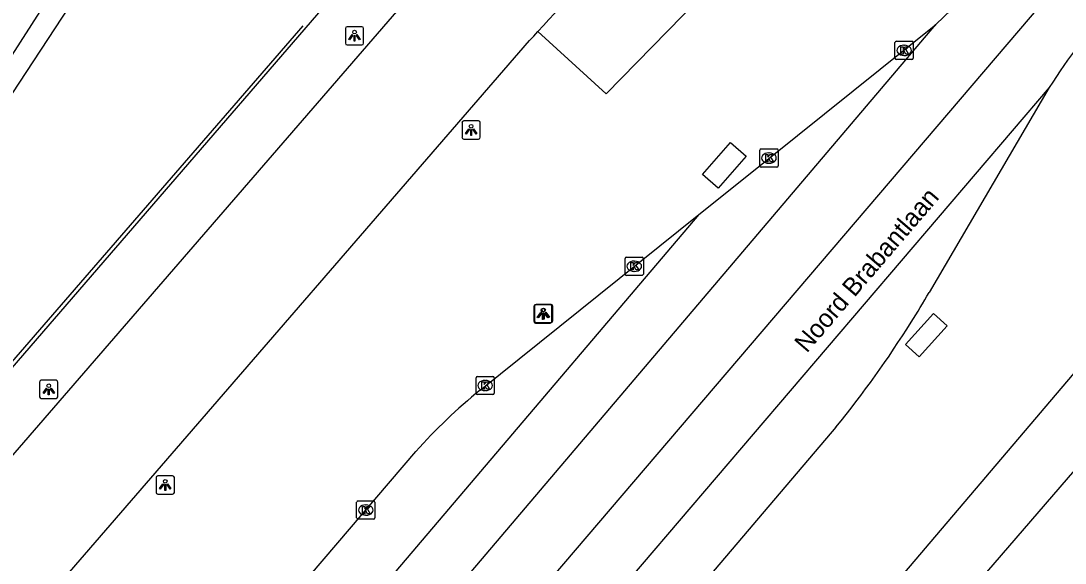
# Model space of a CAD drawing. Extents: x 156414 to 157775, y 382335 to 383765.
# Drawn here: x 157322.1 to 157379.2, y 382850.2 to 382879.9 of the extents above; entities that cross this region are included whole.
import ezdxf

# ---------------------------------------------------------------- set-up
doc = ezdxf.new("R2010")
doc.units = 0
for name, color, linetype in [('IMGEO_Berm_groen', 7, 'Continuous'), ('IMGEO_Groenvoorziening', 7, 'Continuous'), ('IMGEO_Kolk', 7, 'Continuous'), ('IMGEO_Lichtpunt', 7, 'Continuous'), ('IMGEO_Muur', 7, 'Continuous'), ('IMGEO_Openbare_ruimte_label', 7, 'Continuous'), ('IMGEO_OVBaan_gesloten', 7, 'Continuous'), ('IMGEO_Rijbaan_regionaal_gesloten', 7, 'Continuous'), ('IMGEO_Waterloop', 7, 'Continuous')]:
    doc.layers.add(name, color=color, linetype=linetype)

msp = doc.modelspace()

# ---------------------------------------------------------------- linework, layer by layer
at = {"layer": 'IMGEO_Berm_groen'}
for points in [[(157320.879, 382860.082), (157349.359, 382893.079)], [(157359.963, 382881.902), (157354.096, 382875.883), (157350.356, 382879.292)], [(157359.371, 382871.471), (157360.903, 382873.217), (157361.76, 382872.465), (157360.228, 382870.719), (157359.371, 382871.471)], [(157370.477, 382862.169), (157372, 382863.862), (157372.748, 382863.189), (157371.225, 382861.496), (157370.477, 382862.169)]]:
    msp.add_lwpolyline(points, dxfattribs=at)
at = {"layer": 'IMGEO_Groenvoorziening'}
msp.add_lwpolyline([(157316.868, 382868.708), (157338.837, 382902.187), (157339.131, 382902.612), (157339.527, 382902.948), (157358.765, 382912.735), (157361.514, 382913.441), (157361.596, 382913.462), (157363.281, 382913.89)], dxfattribs=at)
at = {"layer": 'IMGEO_Kolk'}
for p, q in [((157369.895, 382877.835), (157369.895, 382878.687)), ((157369.97, 382878.761), (157370.822, 382878.761)), ((157370.383, 382878.541), (157370.408, 382878.541)), ((157370.896, 382878.687), (157370.896, 382877.835)), ((157370.406, 382877.981), (157370.381, 382877.981)), ((157370.822, 382877.761), (157369.97, 382877.761)), ((157362.498, 382871.941), (157362.498, 382872.793)), ((157362.573, 382872.867), (157363.425, 382872.867)), ((157362.986, 382872.647), (157363.011, 382872.647)), ((157363.499, 382872.793), (157363.499, 382871.941)), ((157363.009, 382872.087), (157362.984, 382872.087)), ((157363.425, 382871.867), (157362.573, 382871.867)), ((157355.202, 382866.946), (157356.054, 382866.946)), ((157355.127, 382866.02), (157355.127, 382866.872)), ((157355.615, 382866.726), (157355.64, 382866.726)), ((157356.128, 382866.872), (157356.128, 382866.02)), ((157356.054, 382865.946), (157355.202, 382865.946)), ((157355.638, 382866.166), (157355.613, 382866.166)), ((157346.969, 382859.494), (157346.969, 382860.346)), ((157347.044, 382860.42), (157347.896, 382860.42)), ((157347.457, 382860.2), (157347.482, 382860.2)), ((157347.97, 382860.346), (157347.97, 382859.494)), ((157347.48, 382859.64), (157347.455, 382859.64)), ((157347.896, 382859.42), (157347.044, 382859.42)), ((157340.437, 382852.674), (157340.437, 382853.526)), ((157340.512, 382853.6), (157341.364, 382853.6)), ((157340.925, 382853.38), (157340.95, 382853.38)), ((157341.438, 382853.526), (157341.438, 382852.674)), ((157340.948, 382852.82), (157340.923, 382852.82)), ((157341.364, 382852.6), (157340.512, 382852.6))]:
    msp.add_line(p, q, dxfattribs=at)
for points in [[(157369.895, 382877.835), (157369.895, 382878.687)], [(157369.97, 382878.761), (157370.822, 382878.761)], [(157370.216, 382878.461), (157370.339, 382878.461), (157370.339, 382878.31), (157370.469, 382878.461), (157370.633, 382878.461), (157370.487, 382878.31), (157370.64, 382878.061), (157370.488, 382878.061), (157370.403, 382878.225), (157370.339, 382878.158), (157370.339, 382878.061), (157370.216, 382878.061), (157370.216, 382878.461)], [(157370.896, 382878.687), (157370.896, 382877.835)], [(157370.822, 382877.761), (157369.97, 382877.761)], [(157362.498, 382871.941), (157362.498, 382872.793)], [(157362.573, 382872.867), (157363.425, 382872.867)], [(157363.499, 382872.793), (157363.499, 382871.941)], [(157362.819, 382872.567), (157362.942, 382872.567), (157362.942, 382872.416), (157363.072, 382872.567), (157363.236, 382872.567), (157363.09, 382872.416), (157363.243, 382872.167), (157363.091, 382872.167), (157363.006, 382872.331), (157362.942, 382872.264), (157362.942, 382872.167), (157362.819, 382872.167), (157362.819, 382872.567)], [(157363.425, 382871.867), (157362.573, 382871.867)], [(157355.202, 382866.946), (157356.054, 382866.946)], [(157355.127, 382866.02), (157355.127, 382866.872)], [(157355.448, 382866.646), (157355.571, 382866.646), (157355.571, 382866.495), (157355.701, 382866.646), (157355.865, 382866.646), (157355.719, 382866.495), (157355.872, 382866.246), (157355.72, 382866.246), (157355.635, 382866.41), (157355.571, 382866.343), (157355.571, 382866.246), (157355.448, 382866.246), (157355.448, 382866.646)], [(157356.128, 382866.872), (157356.128, 382866.02)], [(157356.054, 382865.946), (157355.202, 382865.946)], [(157346.969, 382859.494), (157346.969, 382860.346)], [(157347.044, 382860.42), (157347.896, 382860.42)], [(157347.29, 382860.12), (157347.413, 382860.12), (157347.413, 382859.969), (157347.543, 382860.12), (157347.707, 382860.12), (157347.561, 382859.969), (157347.714, 382859.72), (157347.562, 382859.72), (157347.477, 382859.884), (157347.413, 382859.817), (157347.413, 382859.72), (157347.29, 382859.72), (157347.29, 382860.12)], [(157347.97, 382860.346), (157347.97, 382859.494)], [(157347.896, 382859.42), (157347.044, 382859.42)], [(157340.437, 382852.674), (157340.437, 382853.526)], [(157340.512, 382853.6), (157341.364, 382853.6)], [(157340.758, 382853.3), (157340.881, 382853.3), (157340.881, 382853.149), (157341.011, 382853.3), (157341.175, 382853.3), (157341.029, 382853.149), (157341.182, 382852.9), (157341.03, 382852.9), (157340.945, 382853.064), (157340.881, 382852.997), (157340.881, 382852.9), (157340.758, 382852.9), (157340.758, 382853.3)], [(157341.438, 382853.526), (157341.438, 382852.674)], [(157341.364, 382852.6), (157340.512, 382852.6)]]:
    msp.add_lwpolyline(points, dxfattribs=at)
for centre, start, end in [((157369.972, 382878.685), 91.552, 178.448), ((157369.972, 382878.685), 91.552, 178.448), ((157370.82, 382878.685), 1.552, 88.448), ((157370.82, 382878.685), 1.552, 88.448), ((157369.972, 382877.837), 181.552, 268.448), ((157369.972, 382877.837), 181.552, 268.448), ((157370.82, 382877.837), 271.552, 358.448), ((157370.82, 382877.837), 271.552, 358.448), ((157362.575, 382872.791), 91.552, 178.448), ((157362.575, 382872.791), 91.552, 178.448), ((157363.423, 382872.791), 1.552, 88.448), ((157363.423, 382872.791), 1.552, 88.448), ((157362.575, 382871.943), 181.552, 268.448), ((157362.575, 382871.943), 181.552, 268.448), ((157363.423, 382871.943), 271.552, 358.448), ((157363.423, 382871.943), 271.552, 358.448), ((157355.204, 382866.87), 91.552, 178.448), ((157355.204, 382866.87), 91.552, 178.448), ((157356.052, 382866.87), 1.552, 88.448), ((157356.052, 382866.87), 1.552, 88.448), ((157355.204, 382866.022), 181.552, 268.448), ((157355.204, 382866.022), 181.552, 268.448), ((157356.052, 382866.022), 271.552, 358.448), ((157356.052, 382866.022), 271.552, 358.448), ((157347.046, 382860.344), 91.552, 178.448), ((157347.046, 382860.344), 91.552, 178.448), ((157347.894, 382860.344), 1.552, 88.448), ((157347.894, 382860.344), 1.552, 88.448), ((157347.046, 382859.496), 181.552, 268.448), ((157347.046, 382859.496), 181.552, 268.448), ((157347.894, 382859.496), 271.552, 358.448), ((157347.894, 382859.496), 271.552, 358.448), ((157340.514, 382853.524), 91.552, 178.448), ((157340.514, 382853.524), 91.552, 178.448), ((157341.362, 382853.524), 1.552, 88.448), ((157341.362, 382853.524), 1.552, 88.448), ((157340.514, 382852.676), 181.552, 268.448), ((157340.514, 382852.676), 181.552, 268.448), ((157341.362, 382852.676), 271.552, 358.448), ((157341.362, 382852.676), 271.552, 358.448)]:
    msp.add_arc(centre, 0.0765, start, end, dxfattribs=at)
for centre, major_axis, ratio, start_param, end_param in [((157370.382, 382878.261), (-0.387, 0.002), 0.722429, 4.712389, 7.853982), ((157370.407, 382878.261), (-0.39, 0.002), 0.717154, 1.570796, 4.712389), ((157362.985, 382872.367), (-0.387, 0.002), 0.722429, 4.712389, 7.853982), ((157363.01, 382872.367), (-0.39, 0.002), 0.717154, 1.570796, 4.712389), ((157355.614, 382866.446), (-0.387, 0.002), 0.722429, 4.712389, 7.853982), ((157355.639, 382866.446), (-0.39, 0.002), 0.717154, 1.570796, 4.712389), ((157347.456, 382859.92), (-0.387, 0.002), 0.722429, 4.712389, 7.853982), ((157347.481, 382859.92), (-0.39, 0.002), 0.717154, 1.570796, 4.712389), ((157340.924, 382853.1), (-0.387, 0.002), 0.722429, 4.712389, 7.853982), ((157340.949, 382853.1), (-0.39, 0.002), 0.717154, 1.570796, 4.712389)]:
    msp.add_ellipse(centre, major_axis=major_axis, ratio=ratio, start_param=start_param, end_param=end_param, dxfattribs=at)
at = {"layer": 'IMGEO_Lichtpunt'}
for p, q in [((157340.723, 382879.56), (157339.915, 382879.56)), ((157340.723, 382879.56), (157339.915, 382879.56)), ((157339.821, 382879.465), (157339.821, 382878.658)), ((157339.821, 382879.465), (157339.821, 382878.658)), ((157340.817, 382878.658), (157340.817, 382879.465)), ((157340.817, 382878.658), (157340.817, 382879.465)), ((157339.915, 382878.564), (157340.723, 382878.564)), ((157339.915, 382878.564), (157340.723, 382878.564)), ((157347.104, 382874.406), (157346.296, 382874.406)), ((157347.104, 382874.406), (157346.296, 382874.406)), ((157346.202, 382874.311), (157346.202, 382873.504)), ((157346.202, 382874.311), (157346.202, 382873.504)), ((157347.198, 382873.504), (157347.198, 382874.311)), ((157347.198, 382873.504), (157347.198, 382874.311)), ((157346.296, 382873.41), (157347.104, 382873.41)), ((157346.296, 382873.41), (157347.104, 382873.41)), ((157350.126, 382864.241), (157350.126, 382863.434)), ((157350.126, 382864.241), (157350.126, 382863.434)), ((157350.17, 382864.261), (157350.17, 382863.454)), ((157350.17, 382864.261), (157350.17, 382863.454)), ((157351.028, 382864.336), (157350.22, 382864.336)), ((157351.028, 382864.336), (157350.22, 382864.336)), ((157351.072, 382864.356), (157350.264, 382864.356)), ((157351.072, 382864.356), (157350.264, 382864.356)), ((157351.122, 382863.434), (157351.122, 382864.241)), ((157351.122, 382863.434), (157351.122, 382864.241)), ((157351.166, 382863.454), (157351.166, 382864.261)), ((157351.166, 382863.454), (157351.166, 382864.261)), ((157350.22, 382863.34), (157351.028, 382863.34)), ((157350.22, 382863.34), (157351.028, 382863.34)), ((157350.264, 382863.36), (157351.072, 382863.36)), ((157350.264, 382863.36), (157351.072, 382863.36)), ((157323.087, 382860.109), (157323.087, 382859.302)), ((157323.087, 382860.109), (157323.087, 382859.302)), ((157323.989, 382860.204), (157323.181, 382860.204)), ((157323.989, 382860.204), (157323.181, 382860.204)), ((157324.083, 382859.302), (157324.083, 382860.109)), ((157324.083, 382859.302), (157324.083, 382860.109)), ((157323.181, 382859.208), (157323.989, 382859.208)), ((157323.181, 382859.208), (157323.989, 382859.208)), ((157330.366, 382854.971), (157329.558, 382854.971)), ((157330.366, 382854.971), (157329.558, 382854.971)), ((157329.464, 382854.876), (157329.464, 382854.069)), ((157329.464, 382854.876), (157329.464, 382854.069)), ((157330.46, 382854.069), (157330.46, 382854.876)), ((157330.46, 382854.069), (157330.46, 382854.876)), ((157329.558, 382853.975), (157330.366, 382853.975)), ((157329.558, 382853.975), (157330.366, 382853.975))]:
    msp.add_line(p, q, dxfattribs=at)
for points in [[(157340.195, 382879.129), (157340.234, 382879.101), (157340.046, 382878.839), (157340.008, 382878.866), (157340.195, 382879.129)], [(157340.297, 382879.081), (157340.344, 382879.081), (157340.344, 382878.759), (157340.297, 382878.759), (157340.297, 382879.081)], [(157340.407, 382879.101), (157340.445, 382879.128), (157340.632, 382878.866), (157340.593, 382878.838), (157340.407, 382879.101)], [(157346.576, 382873.975), (157346.615, 382873.947), (157346.427, 382873.685), (157346.389, 382873.712), (157346.576, 382873.975)], [(157346.678, 382873.927), (157346.725, 382873.927), (157346.725, 382873.605), (157346.678, 382873.605), (157346.678, 382873.927)], [(157346.788, 382873.947), (157346.826, 382873.974), (157347.013, 382873.712), (157346.974, 382873.684), (157346.788, 382873.947)], [(157350.5, 382863.905), (157350.539, 382863.877), (157350.351, 382863.615), (157350.313, 382863.642), (157350.5, 382863.905)], [(157350.544, 382863.925), (157350.583, 382863.897), (157350.395, 382863.635), (157350.357, 382863.662), (157350.544, 382863.925)], [(157350.602, 382863.857), (157350.649, 382863.857), (157350.649, 382863.535), (157350.602, 382863.535), (157350.602, 382863.857)], [(157350.646, 382863.877), (157350.693, 382863.877), (157350.693, 382863.555), (157350.646, 382863.555), (157350.646, 382863.877)], [(157350.712, 382863.877), (157350.75, 382863.904), (157350.937, 382863.642), (157350.898, 382863.614), (157350.712, 382863.877)], [(157350.756, 382863.897), (157350.794, 382863.924), (157350.981, 382863.662), (157350.942, 382863.634), (157350.756, 382863.897)], [(157323.461, 382859.773), (157323.5, 382859.745), (157323.312, 382859.483), (157323.274, 382859.51), (157323.461, 382859.773)], [(157323.563, 382859.725), (157323.61, 382859.725), (157323.61, 382859.403), (157323.563, 382859.403), (157323.563, 382859.725)], [(157323.673, 382859.745), (157323.711, 382859.772), (157323.898, 382859.51), (157323.859, 382859.482), (157323.673, 382859.745)], [(157329.838, 382854.54), (157329.877, 382854.512), (157329.689, 382854.25), (157329.651, 382854.277), (157329.838, 382854.54)], [(157329.94, 382854.492), (157329.987, 382854.492), (157329.987, 382854.17), (157329.94, 382854.17), (157329.94, 382854.492)], [(157330.05, 382854.512), (157330.088, 382854.539), (157330.275, 382854.277), (157330.236, 382854.249), (157330.05, 382854.512)]]:
    msp.add_lwpolyline(points, dxfattribs=at)
for centre in [(157340.32, 382879.263), (157346.701, 382874.109), (157350.625, 382864.039), (157350.669, 382864.059), (157323.586, 382859.907), (157329.963, 382854.674)]:
    msp.add_circle(centre, 0.0994, dxfattribs=at)
for centre, start, end in [((157339.915, 382879.465), 90, 180), ((157339.915, 382879.465), 90, 180), ((157340.723, 382879.465), 0, 90), ((157340.723, 382879.465), 0, 90), ((157339.915, 382878.658), 180, 270), ((157339.915, 382878.658), 180, 270), ((157340.723, 382878.658), 270, 0), ((157340.723, 382878.658), 270, 360), ((157346.296, 382874.311), 90, 180), ((157346.296, 382874.311), 90, 180), ((157347.104, 382874.311), 0, 90), ((157347.104, 382874.311), 0, 90), ((157346.296, 382873.504), 180, 270), ((157346.296, 382873.504), 180, 270), ((157347.104, 382873.504), 270, 0), ((157347.104, 382873.504), 270, 360), ((157350.22, 382864.241), 90, 180), ((157350.22, 382864.241), 90, 180), ((157350.264, 382864.261), 90, 180), ((157350.264, 382864.261), 90, 180), ((157351.028, 382864.241), 0, 90), ((157351.028, 382864.241), 0, 90), ((157351.072, 382864.261), 0, 90), ((157351.072, 382864.261), 0, 90), ((157350.22, 382863.434), 180, 270), ((157350.22, 382863.434), 180, 270), ((157350.264, 382863.454), 180, 270), ((157350.264, 382863.454), 180, 270), ((157351.028, 382863.434), 270, 0), ((157351.028, 382863.434), 270, 360), ((157351.072, 382863.454), 270, 0), ((157351.072, 382863.454), 270, 360), ((157323.181, 382860.109), 90, 180), ((157323.181, 382860.109), 90, 180), ((157323.989, 382860.109), 0, 90), ((157323.989, 382860.109), 0, 90), ((157323.181, 382859.302), 180, 270), ((157323.181, 382859.302), 180, 270), ((157323.989, 382859.302), 270, 0), ((157323.989, 382859.302), 270, 360), ((157329.558, 382854.876), 90, 180), ((157329.558, 382854.876), 90, 180), ((157330.366, 382854.876), 0, 90), ((157330.366, 382854.876), 0, 90), ((157329.558, 382854.069), 180, 270), ((157329.558, 382854.069), 180, 270), ((157330.366, 382854.069), 270, 0), ((157330.366, 382854.069), 270, 360)]:
    msp.add_arc(centre, 0.0946, start, end, dxfattribs=at)
at = {"layer": 'IMGEO_Muur'}
msp.add_lwpolyline([(157303.37, 382840.189), (157337.512, 382879.613)], dxfattribs=at)
at = {"layer": 'IMGEO_OVBaan_gesloten'}
for points in [[(157343.207, 382881.091), (157268.58, 382794.835), (157268.271, 382795.128)], [(157273.543, 382790.546), (157349.904, 382878.797), (157350.13, 382879.045), (157350.356, 382879.292)]]:
    msp.add_lwpolyline(points, dxfattribs=at)
msp.add_arc((157564.577, 382683.272), 290.369, 134.72963, 137.54039, dxfattribs=at)
at = {"layer": 'IMGEO_Rijbaan_regionaal_gesloten'}
for points in [[(157247.93, 382727.948), (157261.567, 382744.101), (157291.11, 382779.095), (157377.946, 382880.825), (157423.766, 382931.236), (157421.054, 382933.615)], [(157261.847, 382722.016), (157262.917, 382723.265), (157275.604, 382738.077), (157390.75, 382873.609), (157391.82, 382874.88), (157392.893, 382876.149), (157393.969, 382877.415), (157398.19, 382882.395), (157402.469, 382887.325), (157406.808, 382892.203), (157411.324, 382897.116), (157415.918, 382901.956), (157420.588, 382906.723), (157422.941, 382909.079), (157425.298, 382911.432), (157427.657, 382913.782), (157433.338, 382919.407), (157434.789, 382920.848)], [(157372.134, 382879.681), (157373.405, 382880.899), (157404.172, 382914.64), (157408.942, 382919.912)], [(157437.36, 382918.496), (157421.563, 382902.909), (157409.625, 382890.232), (157401.506, 382880.534), (157374.101, 382848.769), (157263.277, 382718.25), (157261.677, 382716.365)], [(157244.535, 382729.373), (157255.337, 382742.097), (157372.134, 382879.681)], [(157359.163, 382869.273), (157361.521, 382871.165), (157372.134, 382879.681)], [(157378.332, 382876.223), (157341.88, 382833.527), (157283.351, 382764.593), (157267.644, 382746.056), (157250.922, 382726.32)], [(157378.332, 382876.223), (157371.767, 382865.014)], [(157359.163, 382869.273), (157249.553, 382740.237), (157241.196, 382730.398)], [(157347.194, 382859.669), (157359.163, 382869.273)], [(157366.667, 382857.638), (157273.433, 382747.918), (157253.584, 382724.56)], [(157273.544, 382774.22), (157282.322, 382784.631), (157301.482, 382806.918), (157343.677, 382856.305)]]:
    msp.add_lwpolyline(points, dxfattribs=at)
for centre, radius, start, end in [((157402.002, 382861.429), 27.913, 136.0684, 147.9944), ((157320.16, 382895.134), 59.754, 327.89927, 329.73078), ((157321.139, 382894.577), 58.628, 320.94634, 327.85192), ((157366.145, 382836.336), 30.06, 129.0829, 138.3695)]:
    msp.add_arc(centre, radius, start, end, dxfattribs=at)
at = {"layer": 'IMGEO_Waterloop'}
msp.add_lwpolyline([(157362.373, 382917.103), (157359.326, 382916.394), (157353.697, 382914.238), (157329.332, 382904.042), (157328.668, 382903.821), (157327.895, 382903.411), (157327.565, 382903.098), (157327.167, 382902.546), (157326.819, 382901.932), (157314.312, 382869.57), (157313.942, 382868.867), (157313.206, 382868.212), (157295.616, 382853.868), (157296.134, 382853.285), (157296.595, 382852.668), (157315.123, 382868.225), (157315.611, 382868.742), (157317.316, 382871.383), (157337.404, 382902.665), (157338.101, 382903.819), (157338.664, 382904.124), (157358.603, 382914.631), (157361.066, 382915.514), (157362.73, 382915.841)], dxfattribs=at)

# ---------------------------------------------------------------- texts
at = {"layer": 'IMGEO_Openbare_ruimte_label'}
msp.add_text('Noord Brabantlaan', height=1, rotation=49.4608, dxfattribs=at).set_placement((157365.067, 382861.662))

doc.saveas('drawing.dxf')
